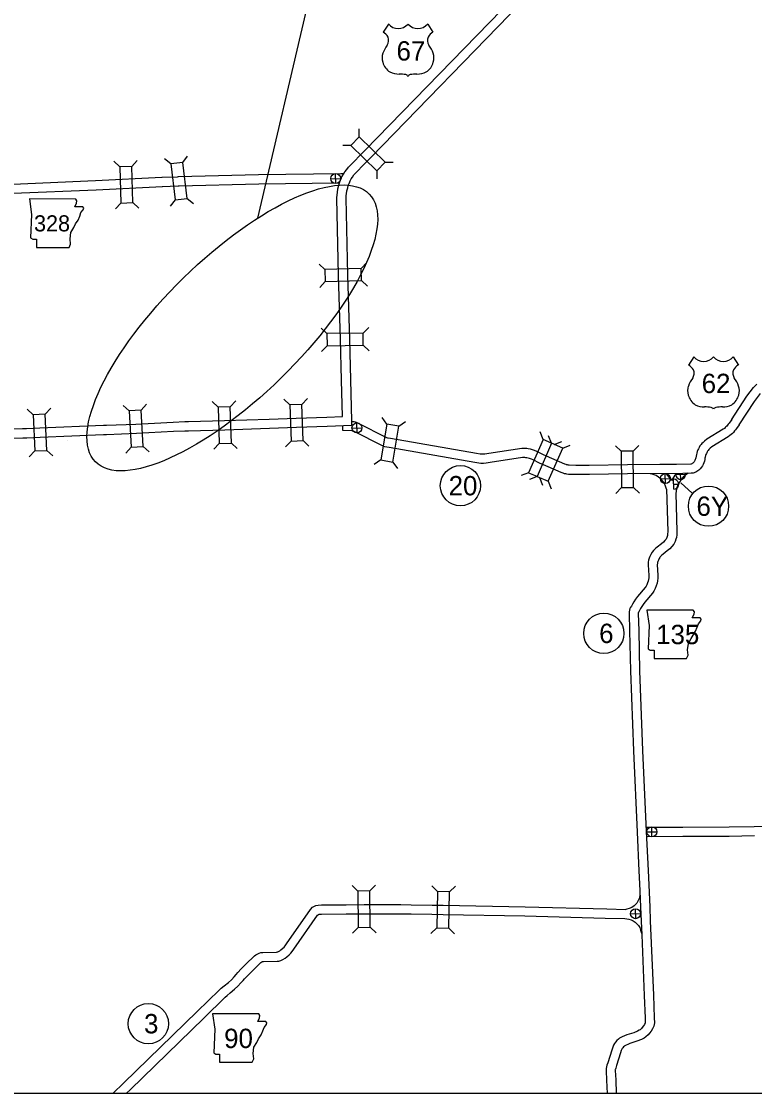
# Model space of a CAD drawing. Extents: x 1164457 to 1439835, y 1590918 to 1773502.
# Drawn here: x 1185305 to 1209323, y 1712996 to 1748123 of the extents above; entities that cross this region are included whole.
import ezdxf

# ---------------------------------------------------------------- set-up
doc = ezdxf.new("R2010")
doc.units = 0
for name, color, linetype in [('Level 10', 7, 'Continuous'), ('Level 15', 7, 'Continuous'), ('Level 20', 7, 'Continuous'), ('Level 21', 7, 'Continuous'), ('Level 22', 7, 'Continuous'), ('Level 26', 7, 'Continuous'), ('Level 27', 7, 'Continuous'), ('R_Draft', 7, 'Continuous')]:
    doc.layers.add(name, color=color, linetype=linetype)

msp = doc.modelspace()

# ---------------------------------------------------------------- linework, layer by layer
at = {"layer": 'Level 10'}
for points in [[(1185028, 1742795), (1187737, 1742910), (1189909, 1743017)], [(1189912, 1743017), (1190413, 1743032), (1190452, 1743037), (1193074, 1743106), (1195770, 1743136), (1195825, 1743142), (1195863, 1743142)], [(1175478, 1742264), (1177160, 1742320), (1179231, 1742388), (1179659, 1742402), (1179718, 1742400), (1179830, 1742389), (1179944, 1742382), (1180030, 1742384), (1182392, 1742449), (1185037, 1742495), (1187751, 1742610), (1189924, 1742718)], [(1189921, 1742717), (1190436, 1742733), (1190474, 1742738), (1193079, 1742806), (1195707, 1742835)], [(1206435, 1732797), (1206479, 1731412), (1206475, 1731321), (1206471, 1731279), (1206462, 1731250), (1206448, 1731211), (1206422, 1731162), (1206383, 1731111), (1206338, 1731060), (1206277, 1731011), (1206137, 1730903), (1206081, 1730856), (1206011, 1730786), (1205965, 1730729), (1205927, 1730661), (1205895, 1730591), (1205871, 1730532), (1205852, 1730469), (1205841, 1730402), (1205837, 1730322), (1205855, 1729971), (1205855, 1729892), (1205850, 1729841), (1205841, 1729788), (1205821, 1729726), (1205799, 1729669), (1205771, 1729618), (1205738, 1729571), (1205492, 1729283), (1205425, 1729193), (1205369, 1729106), (1205324, 1729028), (1205293, 1728967), (1205270, 1728929)], [(1206739, 1732668), (1206779, 1731411), (1206775, 1731301), (1206766, 1731220), (1206747, 1731155), (1206722, 1731088), (1206676, 1731000), (1206614, 1730919), (1206545, 1730843), (1206463, 1730776), (1206324, 1730668), (1206282, 1730634), (1206235, 1730586), (1206215, 1730561), (1206195, 1730525), (1206171, 1730473), (1206154, 1730432), (1206144, 1730399), (1206139, 1730370), (1206137, 1730322), (1206155, 1729978), (1206155, 1729878), (1206147, 1729800), (1206133, 1729717), (1206104, 1729626), (1206071, 1729542), (1206027, 1729460), (1205975, 1729387), (1205726, 1729096), (1205672, 1729023), (1205625, 1728950), (1205588, 1728884), (1205555, 1728822), (1205529, 1728777)], [(1205525, 1728780), (1205521, 1728773), (1205517, 1728760), (1205513, 1728741), (1205512, 1728722), (1205527, 1728167), (1205554, 1726851), (1205655, 1724239), (1205777, 1721577), (1205832, 1720304), (1205888, 1719113), (1205905, 1718660), (1206009, 1716216), (1206035, 1715481), (1206043, 1715309), (1206039, 1715257), (1206022, 1715205), (1205976, 1715116), (1205931, 1715044), (1205879, 1714976), (1205835, 1714923), (1205762, 1714854), (1205702, 1714812), (1205618, 1714767), (1205467, 1714708), (1205236, 1714632), (1205166, 1714608), (1205113, 1714585), (1205094, 1714575), (1205072, 1714561), (1205059, 1714551), (1205031, 1714524), (1205007, 1714497), (1204989, 1714469), (1204966, 1714433), (1204956, 1714411), (1204933, 1714330), (1204801, 1713911), (1204773, 1713827), (1204762, 1713797), (1204760, 1713786), (1204759, 1713748), (1204776, 1713445), (1204791, 1712996)], [(1205263, 1728928), (1205240, 1728887), (1205226, 1728832), (1205215, 1728782), (1205212, 1728725), (1205227, 1728160), (1205254, 1726843), (1205356, 1724226), (1205477, 1721563), (1205533, 1720291), (1205563, 1719644)], [(1209314, 1721751), (1209649, 1721762), (1212327, 1721792), (1214590, 1721830), (1214888, 1721840), (1215018, 1721851), (1215326, 1721880), (1216276, 1721988), (1216417, 1722006), (1216480, 1722011), (1216744, 1722042), (1216881, 1722048), (1217428, 1722076), (1217559, 1722077), (1220185, 1722212), (1221410, 1722272), (1222533, 1722324), (1223126, 1722349), (1223811, 1722378), (1224435, 1722405), (1225802, 1722476), (1226299, 1722501), (1226406, 1722506)], [(1205778, 1721721), (1206974, 1721726), (1208486, 1721730), (1209315, 1721751)], [(1205812, 1721421), (1206976, 1721426), (1208490, 1721430), (1209322, 1721451)], [(1205567, 1719502), (1205550, 1719412), (1205515, 1719322), (1205463, 1719232), (1205379, 1719147), (1205300, 1719089), (1205216, 1719054), (1205140, 1719034), (1205106, 1719029)], [(1205563, 1719638), (1205589, 1719100), (1205605, 1718648), (1205625, 1718194)], [(1191066, 1715683), (1191778, 1716381), (1191852, 1716444), (1191951, 1716524), (1192093, 1716639), (1192182, 1716722), (1192274, 1716819), (1192338, 1716897), (1192391, 1716960), (1192505, 1717079), (1192662, 1717233), (1192936, 1717508), (1192981, 1717543), (1193045, 1717579), (1193098, 1717601), (1193147, 1717613), (1193209, 1717622), (1193660, 1717631), (1193690, 1717635), (1193707, 1717639), (1193730, 1717648), (1193769, 1717674), (1193807, 1717706), (1193871, 1717762), (1193909, 1717797), (1193942, 1717836), (1193986, 1717897), (1194774, 1719030), (1194841, 1719103), (1194901, 1719140), (1194954, 1719159), (1195031, 1719172), (1195132, 1719174), (1195940, 1719179), (1196529, 1719187), (1197738, 1719187), (1198076, 1719179), (1198758, 1719172), (1199125, 1719168), (1201805, 1719114), (1204479, 1719046)], [(1191276, 1715469), (1191980, 1716159), (1192043, 1716213), (1192140, 1716291), (1192290, 1716412), (1192394, 1716510), (1192498, 1716620), (1192569, 1716705), (1192615, 1716760), (1192718, 1716868), (1192873, 1717020), (1193135, 1717283), (1193149, 1717293), (1193176, 1717309), (1193192, 1717315), (1193206, 1717319), (1193234, 1717323), (1193681, 1717332), (1193740, 1717339), (1193798, 1717352), (1193872, 1717383), (1193949, 1717433), (1194002, 1717478), (1194073, 1717540), (1194127, 1717591), (1194177, 1717649), (1194230, 1717722), (1195009, 1718842), (1195033, 1718868), (1195059, 1718873), (1195136, 1718874), (1195943, 1718880), (1196530, 1718887), (1197735, 1718887), (1198072, 1718879), (1198755, 1718872), (1199120, 1718868), (1201798, 1718814), (1204425, 1718747), (1205073, 1718730)], [(1204479, 1719046), (1205106, 1719029)], [(1205073, 1718730), (1205140, 1718723), (1205207, 1718712), (1205277, 1718688), (1205341, 1718656), (1205410, 1718613), (1205471, 1718561), (1205518, 1718500), (1205559, 1718433), (1205591, 1718354), (1205620, 1718247)], [(1205625, 1718193), (1205709, 1716205), (1205735, 1715468), (1205743, 1715318), (1205715, 1715264), (1205684, 1715215), (1205644, 1715162), (1205616, 1715128), (1205573, 1715088), (1205545, 1715068), (1205492, 1715040), (1205365, 1714990), (1205141, 1714916), (1205058, 1714889), (1204983, 1714856), (1204941, 1714834), (1204901, 1714808), (1204866, 1714782), (1204813, 1714730), (1204767, 1714677), (1204737, 1714631), (1204702, 1714577), (1204675, 1714517), (1204646, 1714417), (1204515, 1714004), (1204488, 1713922), (1204473, 1713876), (1204461, 1713822), (1204459, 1713743), (1204477, 1713431), (1204491, 1712996)], [(1191067, 1715684), (1188664, 1713349), (1188301, 1712996)], [(1191276, 1715469), (1188873, 1713134), (1188732, 1712996)]]:
    msp.add_lwpolyline(points, dxfattribs=at)
for centre, radius, start, end in [((1205812, 1732677), 634, 10.9252, 81.311), ((1205812, 1732677), 884, 26.7716, 44.8535), ((1207598, 1732586), 1110, 139.1522, 153.7422), ((1207598, 1732586), 860, 121.704, 176.3714)]:
    msp.add_arc(centre, radius, start, end, dxfattribs=at)
at = {"layer": 'Level 15'}
for points in [[(1196352, 1743683), (1196551, 1743889), (1201448, 1748924), (1201501, 1748983), (1201523, 1749013), (1201542, 1749049), (1201583, 1749132), (1201934, 1749828), (1201958, 1749878), (1201963, 1749896), (1201970, 1749930), (1201976, 1749965), (1201976, 1750013)], [(1196568, 1743475), (1196767, 1743680), (1201669, 1748720), (1201734, 1748795), (1201777, 1748852), (1201809, 1748912), (1201851, 1748998), (1202203, 1749696), (1202238, 1749769), (1202254, 1749821), (1202265, 1749874), (1202277, 1749942), (1202276, 1750016)], [(1195643, 1742340), (1195648, 1742444), (1195655, 1742517), (1195675, 1742638), (1195703, 1742754), (1195728, 1742839), (1195758, 1742922), (1195786, 1742987), (1195806, 1743032), (1195853, 1743120), (1195904, 1743195), (1195962, 1743277), (1196022, 1743348), (1196128, 1743453), (1196247, 1743576), (1196353, 1743684)], [(1195943, 1742326), (1195947, 1742423), (1195952, 1742478), (1195969, 1742578), (1195993, 1742676), (1196014, 1742746), (1196037, 1742811), (1196062, 1742867), (1196076, 1742902), (1196111, 1742966), (1196151, 1743025), (1196198, 1743092), (1196242, 1743143), (1196342, 1743242), (1196462, 1743366), (1196567, 1743474)], [(1195823, 1735179), (1195793, 1736374), (1195759, 1737698), (1195697, 1739809), (1195643, 1742334), (1195643, 1742340)], [(1196130, 1734891), (1196127, 1735038), (1196093, 1736382), (1196059, 1737707), (1195997, 1739817), (1195943, 1742332)], [(1208572, 1735072), (1209075, 1735848), (1209288, 1736125), (1209396, 1736237)], [(1208823, 1734909), (1209320, 1735675), (1209516, 1735929)], [(1173721, 1727493), (1175388, 1730450), (1177562, 1733953), (1177631, 1734054), (1177709, 1734143), (1177809, 1734242), (1177891, 1734315), (1177966, 1734374), (1178073, 1734441), (1178209, 1734512), (1178367, 1734579), (1178538, 1734629), (1178763, 1734669), (1180078, 1734719), (1182675, 1734705), (1182777, 1734705), (1184704, 1734764), (1185339, 1734781), (1185471, 1734784), (1185905, 1734804), (1187990, 1734893), (1188087, 1734894), (1189058, 1734929), (1190274, 1734995)], [(1190276, 1734995), (1190656, 1735010), (1190777, 1735011), (1191963, 1735047), (1193417, 1735094), (1194310, 1735126), (1195310, 1735160), (1195823, 1735179)], [(1208575, 1735077), (1208495, 1734964), (1208462, 1734926), (1208439, 1734895), (1208410, 1734862), (1208385, 1734836), (1208361, 1734814), (1208334, 1734791), (1208290, 1734761), (1207762, 1734433), (1207682, 1734376), (1207634, 1734332), (1207601, 1734295), (1207570, 1734257), (1207535, 1734214), (1207506, 1734163), (1207485, 1734122), (1207469, 1734084), (1207448, 1734037), (1207433, 1733981), (1207417, 1733929), (1207406, 1733878), (1207395, 1733829), (1207388, 1733795), (1207380, 1733770), (1207365, 1733735), (1207353, 1733711), (1207342, 1733694), (1207327, 1733677), (1207300, 1733653), (1207280, 1733636), (1207270, 1733629), (1207247, 1733621), (1207230, 1733619), (1206769, 1733611), (1206224, 1733607), (1205156, 1733596), (1203907, 1733577), (1203633, 1733574), (1203467, 1733575), (1203246, 1733584), (1203221, 1733587), (1203193, 1733592), (1203164, 1733598), (1203147, 1733602), (1203109, 1733619), (1202681, 1733806), (1202405, 1733927), (1202189, 1734033), (1202119, 1734060), (1202050, 1734084), (1201978, 1734107), (1201910, 1734120), (1201866, 1734126), (1201819, 1734133), (1201758, 1734132), (1201698, 1734132), (1200617, 1733968), (1200490, 1733950), (1200429, 1733943), (1200374, 1733944), (1200330, 1733949), (1200217, 1733970), (1197398, 1734455), (1197325, 1734465), (1197307, 1734469), (1197281, 1734481), (1196322, 1734963), (1196285, 1734984), (1196246, 1734993), (1196207, 1735002), (1196151, 1735007), (1196127, 1735008)], [(1208820, 1734904), (1208732, 1734781), (1208696, 1734738), (1208671, 1734704), (1208631, 1734660), (1208596, 1734623), (1208561, 1734590), (1208517, 1734552), (1208454, 1734509), (1207928, 1734183), (1207873, 1734144), (1207849, 1734121), (1207827, 1734098), (1207803, 1734068), (1207785, 1734046), (1207770, 1734020), (1207757, 1733993), (1207744, 1733964), (1207732, 1733937), (1207721, 1733898), (1207707, 1733852), (1207699, 1733814), (1207689, 1733769), (1207679, 1733720), (1207661, 1733664), (1207638, 1733610), (1207615, 1733563), (1207583, 1733514), (1207541, 1733464), (1207496, 1733426), (1207463, 1733397), (1207403, 1733357), (1207313, 1733327), (1207251, 1733320), (1206972, 1733315)], [(1173982, 1727346), (1175647, 1730297), (1177814, 1733789), (1177869, 1733870), (1177927, 1733937), (1178015, 1734023), (1178083, 1734084), (1178139, 1734128), (1178222, 1734180), (1178338, 1734241), (1178468, 1734296), (1178606, 1734336), (1178795, 1734370), (1180083, 1734419), (1182674, 1734405), (1182782, 1734405), (1184713, 1734464), (1185347, 1734481), (1185482, 1734484), (1185918, 1734504), (1187997, 1734593), (1188094, 1734594), (1189072, 1734629), (1190291, 1734695)], [(1190289, 1734695), (1190662, 1734710), (1190782, 1734711), (1191972, 1734747), (1193427, 1734794), (1194320, 1734826), (1195321, 1734860), (1196130, 1734891)], [(1206972, 1733315), (1205160, 1733296), (1203911, 1733277), (1203633, 1733274), (1203459, 1733275), (1203222, 1733284), (1203174, 1733290), (1203135, 1733298), (1203098, 1733305), (1203048, 1733318), (1202988, 1733345), (1202560, 1733532), (1202279, 1733655), (1202068, 1733758), (1202014, 1733779), (1201955, 1733799), (1201904, 1733816), (1201862, 1733824), (1201825, 1733829), (1201798, 1733833), (1201759, 1733832), (1201721, 1733832), (1200661, 1733671), (1200527, 1733652), (1200442, 1733643), (1200355, 1733644), (1200285, 1733652), (1200164, 1733675), (1197351, 1734159), (1197273, 1734170), (1197212, 1734182), (1197151, 1734211), (1196181, 1734698), (1196175, 1734701), (1196158, 1734705), (1196132, 1734708), (1195833, 1734715), (1195830, 1734872)]]:
    msp.add_lwpolyline(points, dxfattribs=at)
at = {"layer": 'Level 20'}
for p, q in [((1196371, 1744341), (1196367, 1744605)), ((1196095, 1744057), (1195831, 1744053)), ((1190588, 1743501), (1190751, 1743709)), ((1188524, 1743360), (1188332, 1743540)), ((1188920, 1743373), (1189101, 1743566)), ((1190195, 1743453), (1189987, 1743616)), ((1197223, 1743512), (1197487, 1743516)), ((1196947, 1743229), (1196950, 1742965)), ((1190732, 1742322), (1190940, 1742159)), ((1188564, 1742172), (1188383, 1741980)), ((1188959, 1742186), (1189152, 1742005)), ((1190339, 1742274), (1190176, 1742066)), ((1195248, 1739994), (1195056, 1740175)), ((1196435, 1740028), (1196616, 1740221)), ((1195259, 1739598), (1195078, 1739406)), ((1196447, 1739633), (1196639, 1739452)), ((1195312, 1737894), (1195124, 1738078)), ((1196500, 1737908), (1196685, 1738097)), ((1195317, 1737498), (1195133, 1737309)), ((1196505, 1737512), (1196694, 1737327)), ((1191751, 1735485), (1191559, 1735666)), ((1192147, 1735497), (1192328, 1735689)), ((1194097, 1735563), (1193904, 1735743)), ((1194493, 1735576), (1194673, 1735769)), ((1185689, 1735239), (1185494, 1735418)), ((1186084, 1735256), (1186263, 1735450)), ((1188835, 1735361), (1188639, 1735538)), ((1189231, 1735383), (1189407, 1735579)), ((1197280, 1734926), (1197127, 1735141)), ((1197670, 1734859), (1197886, 1735011)), ((1202397, 1734426), (1202301, 1734672)), ((1191788, 1734297), (1191607, 1734105)), ((1192183, 1734309), (1192376, 1734129)), ((1194137, 1734375), (1193957, 1734182)), ((1194533, 1734389), (1194726, 1734209)), ((1202397, 1734426), (1201919, 1733338)), ((1202674, 1734304), (1202199, 1733215)), ((1202672, 1734305), (1202397, 1734426)), ((1202674, 1734304), (1202577, 1734550)), ((1203037, 1734145), (1202674, 1734304)), ((1202759, 1734267), (1203005, 1734363)), ((1203037, 1734145), (1203282, 1734242)), ((1204954, 1734038), (1204766, 1734222)), ((1205350, 1734042), (1205535, 1734230)), ((1185739, 1734052), (1185561, 1733858)), ((1186135, 1734069), (1186329, 1733891)), ((1188899, 1734175), (1188723, 1733979)), ((1189295, 1734197), (1189491, 1734020)), ((1202561, 1733057), (1203037, 1734145)), ((1197079, 1733755), (1196863, 1733602)), ((1197469, 1733688), (1197621, 1733472)), ((1201919, 1733338), (1201673, 1733242)), ((1201919, 1733338), (1202188, 1733220)), ((1202199, 1733215), (1201953, 1733119)), ((1202199, 1733215), (1202561, 1733057)), ((1202282, 1733179), (1202378, 1732933)), ((1202561, 1733057), (1202658, 1732811)), ((1204966, 1732850), (1204782, 1732661)), ((1205362, 1732854), (1205551, 1732669)), ((1196324, 1719628), (1196135, 1719813)), ((1196720, 1719633), (1196904, 1719822)), ((1198936, 1719616), (1198753, 1719806)), ((1199332, 1719608), (1199523, 1719791)), ((1196339, 1718440), (1196155, 1718251)), ((1196735, 1718445), (1196924, 1718261)), ((1198913, 1718428), (1198722, 1718245)), ((1199308, 1718420), (1199491, 1718229))]:
    msp.add_line(p, q, dxfattribs=at)
for points in [[(1197223, 1743512), (1196371, 1744341), (1196095, 1744057), (1196947, 1743229)], [(1188524, 1743360), (1188564, 1742172), (1188959, 1742186), (1188920, 1743373)], [(1190195, 1743453), (1190339, 1742274), (1190732, 1742322), (1190588, 1743501)], [(1195259, 1739598), (1196447, 1739633), (1196435, 1740028), (1195248, 1739994)], [(1195317, 1737498), (1196505, 1737512), (1196500, 1737908), (1195312, 1737894)], [(1186135, 1734069), (1186084, 1735256), (1185689, 1735239), (1185739, 1734052)], [(1189295, 1734197), (1189231, 1735383), (1188835, 1735361), (1188899, 1734175)], [(1191751, 1735485), (1191788, 1734297), (1192183, 1734309), (1192147, 1735497)], [(1194533, 1734389), (1194493, 1735576), (1194097, 1735563), (1194137, 1734375)], [(1197469, 1733688), (1197670, 1734859), (1197280, 1734926), (1197079, 1733755)], [(1205362, 1732854), (1205350, 1734042), (1204954, 1734038), (1204966, 1732850)], [(1196324, 1719628), (1196339, 1718440), (1196735, 1718445), (1196720, 1719633)], [(1199308, 1718420), (1199332, 1719608), (1198936, 1719616), (1198913, 1718428)]]:
    msp.add_lwpolyline(points, close=True, dxfattribs=at)
at = {"layer": 'Level 21'}
for points in [[(1185564, 1742306), (1185640, 1741799), (1185606, 1741029), (1185674, 1740987), (1185801, 1740987), (1185801, 1740716), (1186867, 1740716), (1186918, 1740826), (1186901, 1741004), (1186926, 1741207), (1187019, 1741367), (1187078, 1741486), (1187163, 1741613), (1187214, 1741748), (1187256, 1741858), (1187332, 1741951), (1187349, 1742010), (1187315, 1742052), (1187053, 1742052), (1187112, 1742171), (1187121, 1742247), (1187085, 1742305)], [(1205795, 1728839), (1205871, 1728332), (1205837, 1727562), (1205905, 1727520), (1206031, 1727520), (1206031, 1727249), (1207097, 1727249), (1207148, 1727359), (1207131, 1727537), (1207156, 1727740), (1207250, 1727900), (1207309, 1728019), (1207393, 1728146), (1207444, 1728281), (1207486, 1728391), (1207563, 1728484), (1207579, 1728543), (1207546, 1728585), (1207283, 1728585), (1207343, 1728704), (1207351, 1728780), (1207316, 1728838)], [(1191561, 1715610), (1191637, 1715103), (1191603, 1714333), (1191671, 1714291), (1191798, 1714291), (1191798, 1714020), (1192863, 1714020), (1192914, 1714130), (1192897, 1714308), (1192923, 1714511), (1193016, 1714671), (1193075, 1714790), (1193160, 1714917), (1193210, 1715052), (1193253, 1715162), (1193329, 1715255), (1193346, 1715314), (1193312, 1715356), (1193050, 1715356), (1193109, 1715475), (1193117, 1715551), (1193082, 1715610)]]:
    msp.add_lwpolyline(points, close=True, dxfattribs=at)
at = {"layer": 'Level 22'}
for p, q in [((1197327, 1748038), (1197154, 1747771)), ((1198614, 1748038), (1198787, 1747771)), ((1207334, 1737134), (1207161, 1736866)), ((1208621, 1737134), (1208794, 1736866)), ((1186823, 1734379), (1186822, 1734378))]:
    msp.add_line(p, q, dxfattribs=at)
for centre, radius, start, end in [((1197649, 1748310), 421, 220.075, 319.6701), ((1198292, 1748310), 421, 220.3299, 319.925), ((1196928, 1747382), 450, 30.7809, 59.9883), ((1197027, 1747501), 308, 328.8105, 21.2108), ((1198914, 1747501), 308, 158.7892, 211.1895), ((1199013, 1747382), 450, 120.0117, 149.2191), ((1197833, 1746869), 719, 138.9565, 162.6913), ((1198108, 1746869), 719, 17.3087, 41.0435), ((1197595, 1746928), 475, 160.9576, 197.3819), ((1198345, 1746928), 475, 342.6181, 19.0424), ((1197673, 1746929), 550, 195.1074, 237.1312), ((1198268, 1746929), 550, 302.8688, 344.8926), ((1197683, 1747102), 706, 244.0771, 269.5779), ((1197699, 1745103), 1293, 81.1942, 90.9539), ((1197861, 1746263), 124, 28.0342, 72.9864), ((1198080, 1746263), 124, 107.0136, 151.9658), ((1198242, 1745103), 1293, 89.0461, 98.8058), ((1198258, 1747102), 706, 270.4221, 295.9229), ((1207656, 1737405), 421, 220.075, 319.6701), ((1208298, 1737405), 421, 220.3299, 319.925), ((1206935, 1736477), 450, 30.7809, 59.9883), ((1207034, 1736596), 308, 328.8105, 21.2108), ((1208921, 1736596), 308, 158.7892, 211.1895), ((1209020, 1736477), 450, 120.0117, 149.2191), ((1207840, 1735964), 719, 138.9565, 162.6913), ((1208115, 1735964), 719, 17.3087, 41.0435), ((1207602, 1736023), 475, 160.9576, 197.3819), ((1208352, 1736023), 475, 342.6181, 19.0424), ((1207680, 1736024), 550, 195.1074, 237.1312), ((1208275, 1736024), 550, 302.8688, 344.8926), ((1207690, 1736198), 706, 244.0771, 269.5779), ((1207706, 1734198), 1293, 81.1942, 90.9539), ((1207868, 1735358), 124, 28.0342, 72.9864), ((1208087, 1735358), 124, 107.0136, 151.9658), ((1208248, 1734198), 1293, 89.0461, 98.8058), ((1208265, 1736198), 706, 270.4221, 295.9229), ((1187145, 1734650), 421, 220.075, 220.3254)]:
    msp.add_arc(centre, radius, start, end, dxfattribs=at)
at = {"layer": 'Level 26'}
for p, q in [((1195603, 1742811), (1195595, 1743137)), ((1195436, 1742970), (1195762, 1742978)), ((1196301, 1734643), (1196294, 1734969)), ((1196135, 1734802), (1196460, 1734810)), ((1206239, 1733142), (1206565, 1733149)), ((1206406, 1732983), (1206398, 1733308)), ((1206738, 1733283), (1207064, 1733290)), ((1206905, 1733124), (1206901, 1733303)), ((1206662, 1732963), (1206838, 1732967)), ((1206679, 1732800), (1206672, 1733126)), ((1205796, 1721568), (1206121, 1721575)), ((1205962, 1721409), (1205955, 1721734)), ((1205262, 1718885), (1205588, 1718892)), ((1205429, 1718726), (1205421, 1719051))]:
    msp.add_line(p, q, dxfattribs=at)
for centre in [(1195599, 1742974), (1196297, 1734806), (1206402, 1733145), (1205959, 1721572), (1205425, 1718888)]:
    msp.add_circle(centre, 163, dxfattribs=at)
for centre, start, end in [((1206901, 1733286), 174.0413, 6.9425), ((1206675, 1732963), 271.3216, 118.8528)]:
    msp.add_arc(centre, 163, start, end, dxfattribs=at)
at = {"layer": 'Level 27'}
msp.add_line((1207279, 1732665), (1206911, 1733011), dxfattribs=at)
for centre in [(1199687, 1732911), (1207814, 1732241), (1204385, 1728074), (1189464, 1715285)]:
    msp.add_circle(centre, 660, dxfattribs=at)
at = {"layer": 'R_Draft'}
msp.add_line((1193053, 1741681), (1198327, 1764235), dxfattribs=at)
msp.add_lwpolyline([(1168369, 1755275), (1226406, 1755275), (1226406, 1712996), (1168369, 1712996)], close=True, dxfattribs=at)
msp.add_ellipse((1192214, 1738080), major_axis=(-4484, -4387), ratio=0.36521, dxfattribs=at)

# ---------------------------------------------------------------- texts
at = {"layer": 'Level 21'}
for s, height, p in [('328', 528, (1185719, 1741243)), ('135', 633.6, (1206099, 1727720)), ('90', 633.6, (1191946, 1714487))]:
    msp.add_text(s, height=height, dxfattribs=at).set_placement(p)
at = {"layer": 'Level 22'}
for s, p in [('67', (1197594, 1746841)), ('62', (1207591, 1735946))]:
    msp.add_text(s, height=633.6, dxfattribs=at).set_placement(p)
at = {"layer": 'Level 27'}
for s, height, p in [('20', 633.6, (1199301, 1732595)), ('6Y', 633.6, (1207420, 1731924)), ('6', 634, (1204231, 1727757)), ('3', 634, (1189322, 1714968))]:
    msp.add_text(s, height=height, dxfattribs=at).set_placement(p)

doc.saveas('drawing.dxf')
